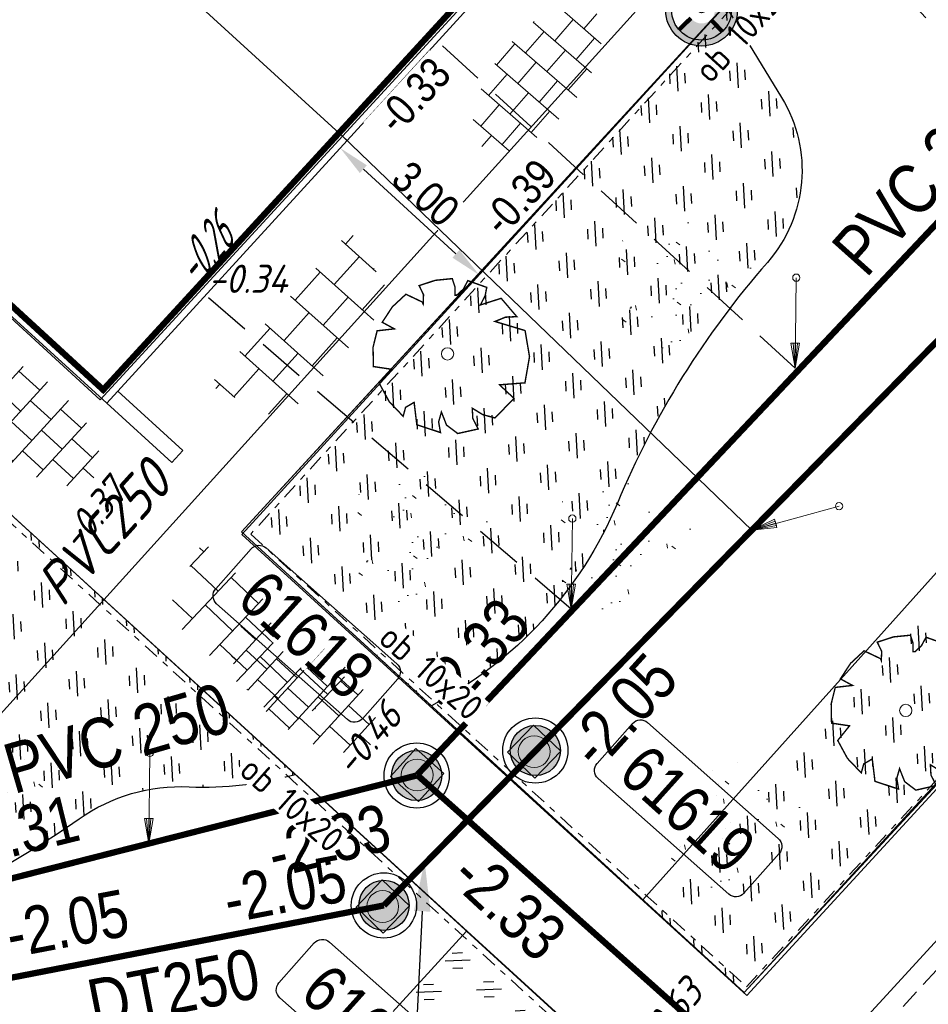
# Model space of a CAD drawing. Header units: metres. Extents: x 111546 to 149831, y 498798 to 507863.
# Tile 823 of 1056: x 111863 to 111878, y 501781 to 501797. Entities that reach past the tile are written whole.
import ezdxf
from ezdxf import colors
from ezdxf.entities.mleader import LeaderData, LeaderLine
from ezdxf.enums import TextEntityAlignment as Align
from ezdxf.math import Vec2, Vec3

# ---------------------------------------------------------------- set-up
doc = ezdxf.new("R2010")
doc.units = ezdxf.units.M
for name, pattern in [('DASHDOT', [25.4, 12.7, -6.35, 0, -6.35]), ('DASHED', [19.05, 12.7, -6.35]), ('HIDDENX2', [19.05, 12.7, -6.35]), ('RI-HWA', [7.4, 5, -2.4])]:
    doc.linetypes.add(name, pattern=pattern)
for name, color, linetype in [('0-bs-hoogte dorpel', 130, 'Continuous'), ('0-hoogte mv-bestaand', 253, 'Continuous'), ('0-hoogte mv-nieuw', 2, 'Continuous'), ('0-werkgrens', 210, 'FENCELINE1'), ('2-nw- bob-DWA', 20, 'Continuous'), ('2-nw-bob-HWA', 160, 'Continuous'), ('2-nw-diameter DWA', 20, 'Continuous'), ('2-nw-diameter HWA', 160, 'Continuous'), ('2-nw-DWA inspectieput nr', 2, 'Continuous'), ('2-nw-HWA inspectieput nr', 2, 'Continuous'), ('2-nw-inspectieput-DWA-PP', 93, 'Continuous'), ('2-nw-inspectieput-HWA', 160, 'Continuous'), ('2-nw-streng-DWA PVC', 131, 'DASHED'), ('2-nw-streng-HWA', 160, 'RI-HWA'), ('2-nw-tekst-zinker', 7, 'Continuous'), ('2-vw-DWA-streng-volschuimen-PVC 250', 54, 'RI-VOLSCHUIMEN'), ('2-vw-Streng gemengd diameter', 54, 'Continuous'), ('3-vw-band-ob 6x20', 30, 'Continuous'), ('3-vw-band-trb-13-15x25', 230, 'Continuous'), ('3-vw-HV-304010-Opbreken tegels-opp', 150, 'AI-KADASTRAAL'), ('4-vw-bossage', 3, 'Continuous'), ('4-vw-bossage-omlijsting', 7, 'Continuous'), ('6-OVL-nw-lichtmast D+E', 150, 'Continuous'), ('6-OVL-nw-lichtmast nr', 2, 'Continuous'), ('B01_HOOFDGEBOUW', 1, 'Continuous'), ('B07_TUSSENMUUR', 1, 'Continuous'), ('Q26_BOOM', 252, 'Continuous'), ('V03_KNTTEGELPAD', 252, 'Continuous')]:
    doc.layers.add(name, color=color, linetype=linetype)
for name, color, linetype, lineweight in [('0-kadastrale percelen', 253, 'AI-KADASTRAAL', 9), ('2-nw-inlaat-dwa 125', 10, 'Continuous', 15), ('2-nw-inlaat-hwa 125', 160, 'Continuous', 15), ('2-YY-huisaansluiting DWA 125mm', 10, 'HIDDENX2', 30), ('2-YY-kolkleiding HWA 125mm', 150, 'Continuous', 15), ('3-nw-arcering-trottoir', 2, 'Continuous', 15), ('3-nw-band-ob 10x20', 7, 'Continuous', 13), ('3-nw-band-ob 10x20-achterkant', 7, 'DASHDOT', 13), ('3-nw-maatvoering', 181, 'Continuous', 15), ('3-nw-materiaalscheiding-', 7, 'DASHED', 13), ('3-nw-putrand-bestrating-dwa', 30, 'Continuous', 13), ('3-nw-putrand-bestrating-hwa', 151, 'Continuous', 13), ('3-nw-text-20-herinrichting', 7, 'Continuous', 15), ('3-vw-verharding', 3, 'Continuous', 15), ('4-nw-gazon', 7, 'Continuous', 5)]:
    doc.layers.add(name, color=color, linetype=linetype, lineweight=lineweight)
doc.styles.get("Standard").update_dxf_attribs({"font": 'isocp-ie.shx'})
doc.styles.add('veysel', font='isocp-ie.shx', dxfattribs={"height": 0.1})
doc.styles.add('Zaanstad', font='ARIALN.TTF')
doc.styles.add('Zaanstad 1-200 1.8mm', font='ARIALN.TTF', dxfattribs={"height": 0.36})
doc.styles.add('Zaanstad 1-200 2.0mm', font='ARIALN.TTF', dxfattribs={"height": 0.4})
doc.styles.add('Zaanstad 1-200 2.5mm', font='ARIALN.TTF', dxfattribs={"height": 0.5})
doc.styles.add('Zaanstad 1-500 1.8mm', font='ARIALN.TTF', dxfattribs={"height": 0.9})
doc.styles.add('Zaanstad 1-500 2.0mm', font='ARIALN.TTF', dxfattribs={"height": 1})
doc.linetypes.add('AI-KADASTRAAL', pattern='A,5.5,-2,["K",Standard,S=1.8,R=0,X=0,Y=-0.9],-2,5.5,-2,[5,NLCS.SHX,S=0.75,R=0,X=0,Y=0],-2', length=19)
doc.linetypes.add('FENCELINE1', pattern='A,6.35,-2.54,[133,ltypeshp.shx,S=2.54,R=0,X=-2.54,Y=0],-2.54,25.4', length=36.83)
doc.linetypes.add('RI-VOLSCHUIMEN', pattern='A,0,[50,NLCS.SHX,S=0.5,R=0,X=0,Y=0],4', length=4)
doc.dimstyles.new('1-250', dxfattribs={"dimscale": 0.25, "dimtxt": 2, "dimasz": 2, "dimexe": 1, "dimexo": 1, "dimgap": 0.5, "dimtad": 1, "dimzin": 0, "dimdsep": 46, "dimtxsty": 'Zaanstad', "dimcen": 0, "dimclrd": 256, "dimclre": 256, "dimclrt": 256, "dimadec": 0, "dimazin": 0, "dimtfac": 1, "dimtofl": 0, "dimtmove": 0, "dimatfit": 3, "dimfxl": 1, "dimtfill": 1, "dimtolj": 1, "dimtzin": 0, "dimlwd": -1, "dimlwe": -1, "dimarcsym": 0})
pattern_1 = [(93.0825, (111898.09375, 501709.10954), (0.4534942, 0.5051169), [0.4, -0.56]), (93.0825, (111898.2071, 501709.2358), (0.4534942, 0.5051169), [0.16, -0.8]), (93.0825, (111897.96747, 501709.2229), (0.4534942, 0.5051169), [0.16, -0.8])]

# ---------------------------------------------------------------- blocks, each defined once
blk = doc.blocks.new('Q26')
at = {"linetype": 'Continuous', "lineweight": 20, "const_width": 0.0225}
blk.add_lwpolyline([(0.757, 0.516), (1.237, 0.371), (1.308, -0.046), (1.235, -0.463), (0.83, -0.494), (1.061, -0.711), (0.757, -1.022), (0.565, -0.971), (0.395, -0.867), (0.404, -1.032), (0.49, -1.198), (0.163, -1.271), (-0.015, -1.136), (-0.097, -0.929), (-0.141, -1.084), (-0.112, -1.255), (-0.489, -1.131), (-0.532, -0.774), (-0.668, -0.854), (-0.707, -0.996), (-0.927, -0.766), (-1.083, -0.479), (-0.894, -0.246), (-1.181, -0.203), (-1.187, 0.104), (-1.122, 0.367), (-0.847, 0.398), (-1.04, 0.503), (-0.879, 0.749), (-0.663, 0.95), (-0.402, 0.826), (-0.388, 0.795), (-0.382, 0.942), (-0.452, 1.088), (-0.194, 1.172), (0.076, 1.199), (0.118, 1.07), (0.119, 0.935), (0.148, 0.935), (0.252, 1.031), (0.325, 1.167), (0.626, 1.059), (0.6, 0.925), (0.525, 0.78), (0.856, 0.885), (1.105, 0.593), (0.924, 0.584)], close=True, dxfattribs=at)
at = {"linetype": 'Continuous', "lineweight": 20}
blk.add_circle((0.001, -0.001), 0.0983, dxfattribs=at)
blk = doc.blocks.new('2-inspectieput rond 80cm')
at = {"ltscale": 0.03}
h = blk.add_hatch(color=256, dxfattribs=at)
h.dxf.hatch_style = 1
edge = h.paths.add_edge_path()
edge.add_arc((0, 0), 0.4, 0, 360)
for radius in [0.52, 0.4]:
    blk.add_circle((0, 0), radius)
blk = doc.blocks.new('tgls')
at = {"linetype": 'Continuous'}
for p, q in [((-1.018, -0.663), (-1.018, 0.575)), ((-0.418, -0.668), (-0.418, 0.573)), ((0.182, -0.673), (0.182, 0.57)), ((0.782, -0.678), (0.782, 0.568)), ((-1.018, 0.329), (-1.552, 0.329)), ((0.182, 0.329), (-0.418, 0.329)), ((1.218, 0.329), (0.782, 0.329)), ((-1.618, 0.029), (-1.635, 0.029)), ((-1.618, -0.658), (-1.618, 0.09)), ((-0.418, 0.029), (-1.018, 0.029)), ((0.782, 0.029), (0.182, 0.029)), ((-1.018, -0.271), (-1.618, -0.271)), ((0.182, -0.271), (-0.418, -0.271)), ((1.382, -0.271), (0.782, -0.271)), ((1.382, -0.682), (1.382, -0.248)), ((-1.618, -0.571), (-1.803, -0.571)), ((-0.418, -0.571), (-1.018, -0.571)), ((0.782, -0.571), (0.182, -0.571)), ((1.473, -0.571), (1.382, -0.571))]:
    blk.add_line(p, q, dxfattribs=at)
blk = doc.blocks.new('putrand')
blk.add_lwpolyline([(-0.3, -0.3), (0.3, -0.3), (0.3, 0.3), (-0.3, 0.3)], close=True)
blk.add_circle((0, 0), 0.253)
blk = doc.blocks.new('2-inlaat')
for p, q in [((-1.728, 2.693), (0, 0)), ((0, 0), (-0.357, 0.822))]:
    blk.add_line(p, q)
blk.add_lwpolyline([(-0.357, 0.822), (-0.618, 0.653), (0, 0), (-0.424, 0.781), (-0.552, 0.694), (0, 0), (-0.491, 0.739)])
blk.add_circle((-1.728, 2.693), 0.128)
blk = doc.blocks.new('*D504')
at = {"layer": '3-nw-maatvoering', "ltscale": 0.02, "transparency": 16777216}
for p, q in [((111868.173, 501794.685), (111868.161, 501794.672)), ((111868.699, 501794.52), (111870.175, 501793.17)), ((111870.387, 501792.661), (111870.375, 501792.648))]:
    blk.add_line(p, q, dxfattribs=at)
for points in [[(111868.755, 501794.581), (111868.642, 501794.458), (111868.329, 501794.857)], [(111870.231, 501793.231), (111870.119, 501793.108), (111870.544, 501792.833)]]:
    blk.add_solid(points, dxfattribs=at)
at = {"layer": 'Defpoints', "color": 0, "ltscale": 0.02, "transparency": 16777216}
for p in [(111868.341, 501794.87), (111870.544, 501792.833), (111870.556, 501792.846)]:
    blk.add_point(p, dxfattribs=at)
at = {"layer": '3-nw-maatvoering', "ltscale": 0.02, "transparency": 16777216, "insert": (111869.693, 501794.125), "char_height": 0.5, "attachment_point": 5, "rotation": 317.57, "style": 'Zaanstad', "bg_fill": 3, "box_fill_scale": 1.1, "bg_fill_color": 9, "bg_fill_true_color": 13158600, "bg_fill_transparency": 0}
blk.add_mtext('\\A1;3.00', dxfattribs=at)
blk = doc.blocks.new('6-OVL-LM 3.5m fietspad')
at = {"linetype": 'ByBlock', "lineweight": -2}
h = blk.add_hatch(color=0, dxfattribs=at)
h.paths.add_polyline_path([(0, 0.42, 1), (0, -0.42, 1)])
h.paths.add_polyline_path([(0, -0.35, -1), (0, 0.35, -1)], flags=16)
h.paths.add_polyline_path([(0, -0.032, -1), (0, 0.032, -1)], flags=0)
h = blk.add_hatch(color=0, dxfattribs=at)
h.dxf.hatch_style = 1
h.paths.add_polyline_path([(0, 0.156, -0.031603), (0.02, 0.155), (0.02, 0.349, 0.014031), (0, 0.35, 0.414214), (-0.35, 0), (-0.156, 0, -0.414214)])
h.paths.add_polyline_path([(0, -0.35), (0, -0.156, -0.414214), (-0.156, 0), (-0.35, 0, 0.414214)])
at = {"color": 0, "linetype": 'ByBlock', "lineweight": -2, "const_width": 0.05}
for points in [[(0.02, 0.349), (0.02, 0.155)], [(-0.156, 0), (-0.35, 0)], [(0, -0.156), (0, -0.35)]]:
    blk.add_lwpolyline(points, dxfattribs=at)
at = {"color": 0, "linetype": 'ByBlock', "lineweight": -2}
for radius in [0.42, 0.35, 0.0315]:
    blk.add_circle((0, 0), radius, dxfattribs=at)
at = {"ltscale": 2.5, "style": 'Zaanstad 1-200 2.0mm', "flags": 1}
blk.add_attdef('STRAAT', (1.192, -1.016), '', height=0.4, dxfattribs=at)
at = {"layer": '6-OVL-nw-lichtmast nr', "ltscale": 0.05, "style": 'Zaanstad'}
blk.add_attdef('MAST', (1.228, 0.306), '', height=0.4, dxfattribs=at)

msp = doc.modelspace()

# ---------------------------------------------------------------- hatches: boundary and pattern name
at = {"layer": '3-nw-arcering-trottoir'}
h = msp.add_hatch(dxfattribs=at)
h.set_pattern_fill('AVH-TEGEL_300X300_HALFST', color=256, scale=1.5, angle=208.98107, style=0, pattern_type=2)
h.set_pattern_definition([(229.00454452, (409635.5889, 89818.16763), (-0.12537826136, -0.48724253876), [0.45, -0.45]), (319.00454452, (409635.5889, 89818.16763), (0.2951996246, 0.33964272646), [])])
edge = h.paths.add_edge_path()
edge.add_ellipse((111871.4768, 501795.972), major_axis=(-0.8774, -1.0994), ratio=0.488545, start_angle=0, end_angle=360)
h = msp.add_hatch(dxfattribs=at)
h.set_pattern_fill('AVH-TEGEL_300X300_HALFST', color=256, scale=1.5, angle=297.53719, style=0, pattern_type=2)
h.set_pattern_definition([(317.5606656, (531213.32353, 789079.15614), (0.4839285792, -0.13761587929), [0.45, -0.45]), (47.5606656, (531213.32353, 789079.15614), (-0.33209651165, 0.3036641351), [])])
edge = h.paths.add_edge_path()
edge.add_ellipse((111863.3353, 501790.512), major_axis=(1.077, -0.9049), ratio=0.488545, start_angle=0, end_angle=360)
h = msp.add_hatch(dxfattribs=at)
h.set_pattern_fill('AVH-TEGEL_300X300_HALFST', color=256, scale=1.5, angle=297.53719, style=0, pattern_type=2)
h.set_pattern_definition([(317.5606656, (531217.73382, 789074.90319), (0.4839285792, -0.13761587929), [0.45, -0.45]), (47.5606656, (531217.7338, 789074.9032), (-0.33209651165, 0.3036641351), [])])
edge = h.paths.add_edge_path()
edge.add_ellipse((111867.7456, 501786.259), major_axis=(1.077, -0.9049), ratio=0.488545, start_angle=0, end_angle=360)
at = {"layer": '3-vw-HV-304010-Opbreken tegels-opp', "ltscale": 0.01}
h = msp.add_hatch(dxfattribs=at)
h.set_pattern_fill('GOST_GLASS', color=256, scale=0.08)
h.set_pattern_definition([(294.51638, (112010.33835, 501946.37295), (-0.2375469, -0.6359021), [0.4, -0.56]), (294.51638, (112010.27896, 501946.21397), (-0.2375469, -0.6359021), [0.16, -0.8]), (294.51638, (112010.49732, 501946.31356), (-0.2375469, -0.6359021), [0.16, -0.8])])
h.paths.add_polyline_path([(111865.9383, 501792.4265), (111866.8829, 501793.3453), (111866.4839, 501794.2008), (111865.5393, 501793.282)], flags=9)
at = {"layer": '4-nw-gazon', "ltscale": 0.1}
h = msp.add_hatch(dxfattribs=at)
h.set_pattern_fill('AGR-GRAS_GAZON', color=256, scale=0.5, angle=-46.148, pattern_type=2)
h.set_pattern_definition([(308.76637, (112474.36744, 501063.4206), (0.9624805, 0.0527809), [0, -0.76, 0, -0.85, 0, -0.8125]), (278.76637, (112474.3674, 501063.4206), (1.4302849, -0.8534867), [0, -0.41, 0, -0.685, 0, -0.2625]), (238.76637, (112474.35385, 501064.0354), (0.037241, -1.5566281), [0, -0.25, 0, -0.9, 0, -1.175]), (228.76637, (112474.3539, 501064.0354), (0.4719491, -1.4929976), [0, -0.125, 0, -0.59, 0, -0.675]), (322.26637, (112476.2439, 501064.7324), (0.8731955, 0.27140796), [0.075, -1.04775]), (281.26637, (112472.43484, 501064.6482), (0.83706867, -0.3680336), [0.075, -1.04775])])
edge = h.paths.add_edge_path()
edge.add_arc((111873.7497, 501792.6725), 1.1599, 0, 360)
h = msp.add_hatch(dxfattribs=at)
h.set_pattern_fill('AGR-GRAS_GAZON', color=256, scale=0.5, angle=-46.148, pattern_type=2)
h.set_pattern_definition([(308.76637, (112470.16384, 501059.3771), (0.9624805, 0.0527809), [0, -0.76, 0, -0.85, 0, -0.8125]), (278.76637, (112470.1638, 501059.3771), (1.4302849, -0.8534867), [0, -0.41, 0, -0.685, 0, -0.2625]), (238.76637, (112470.15025, 501059.9919), (0.037241, -1.5566281), [0, -0.25, 0, -0.9, 0, -1.175]), (228.76637, (112470.1502, 501059.9919), (0.4719491, -1.4929976), [0, -0.125, 0, -0.59, 0, -0.675]), (322.26637, (112472.0403, 501060.6889), (0.8731955, 0.27140796), [0.075, -1.04775]), (281.26637, (112468.23124, 501060.6047), (0.83706867, -0.3680336), [0.075, -1.04775])])
edge = h.paths.add_edge_path()
edge.add_arc((111869.5461, 501788.629), 1.1599, 0, 360)
h = msp.add_hatch(dxfattribs=at)
h.set_pattern_fill('AGR-GRAS_GAZON', color=256, scale=0.5, angle=-46.148, pattern_type=2)
h.set_pattern_definition([(308.76637, (112473.4091, 501059.2593), (0.9624805, 0.0527809), [0, -0.76, 0, -0.85, 0, -0.8125]), (278.76637, (112473.4091, 501059.2593), (1.4302849, -0.8534867), [0, -0.41, 0, -0.685, 0, -0.2625]), (238.76637, (112473.3955, 501059.8741), (0.037241, -1.5566281), [0, -0.25, 0, -0.9, 0, -1.175]), (228.76637, (112473.3955, 501059.8741), (0.4719491, -1.4929976), [0, -0.125, 0, -0.59, 0, -0.675]), (322.26637, (112475.28554, 501060.5711), (0.8731955, 0.27140796), [0.075, -1.04775]), (281.26637, (112471.4765, 501060.4869), (0.83706867, -0.3680336), [0.075, -1.04775])])
edge = h.paths.add_edge_path()
edge.add_arc((111872.7913, 501788.5112), 1.1599, 0, 360)
h = msp.add_hatch(dxfattribs=at)
h.set_pattern_fill('AGR-GRAS_GAZON', color=256, scale=0.5, angle=-46.148, pattern_type=2)
h.set_pattern_definition([(308.76637, (112463.3174, 501055.4631), (0.9624805, 0.0527809), [0, -0.76, 0, -0.85, 0, -0.8125]), (278.76637, (112463.3174, 501055.4631), (1.4302849, -0.8534867), [0, -0.41, 0, -0.685, 0, -0.2625]), (238.76637, (112463.3038, 501056.0779), (0.037241, -1.5566281), [0, -0.25, 0, -0.9, 0, -1.175]), (228.76637, (112463.3038, 501056.0779), (0.4719491, -1.4929976), [0, -0.125, 0, -0.59, 0, -0.675]), (322.26637, (112465.1938, 501056.7749), (0.8731955, 0.27140796), [0.075, -1.04775]), (281.26637, (112461.38476, 501056.69066), (0.83706867, -0.3680336), [0.075, -1.04775])])
edge = h.paths.add_edge_path()
edge.add_arc((111862.6996, 501784.715), 1.1599, 0, 360)
h = msp.add_hatch(dxfattribs=at)
h.set_pattern_fill('AGR-GRAS_GAZON', color=256, scale=0.5, angle=-46.148, pattern_type=2)
h.set_pattern_definition([(308.76637, (112475.15014, 501054.8229), (0.9624805, 0.0527809), [0, -0.76, 0, -0.85, 0, -0.8125]), (278.76637, (112475.1501, 501054.8229), (1.4302849, -0.8534867), [0, -0.41, 0, -0.685, 0, -0.2625]), (238.76637, (112475.13655, 501055.43775), (0.037241, -1.5566281), [0, -0.25, 0, -0.9, 0, -1.175]), (228.76637, (112475.1365, 501055.4377), (0.4719491, -1.4929976), [0, -0.125, 0, -0.59, 0, -0.675]), (322.26637, (112477.0266, 501056.1347), (0.8731955, 0.27140796), [0.075, -1.04775]), (281.26637, (112473.2175, 501056.0505), (0.83706867, -0.3680336), [0.075, -1.04775])])
edge = h.paths.add_edge_path()
edge.add_arc((111874.5324, 501784.0748), 1.1599, 0, 360)
at = {"layer": '4-vw-bossage', "ltscale": 0.001}
h = msp.add_hatch(dxfattribs=at)
h.set_pattern_fill('GOST_GLASS', color=256, scale=0.08)
h.set_pattern_definition(pattern_1)
h.paths.add_polyline_path([(111873.1555, 501782.8704), (111886.9704, 501798.2731), (111887.851, 501795.516), (111874.7693, 501781.3893)])
h = msp.add_hatch(dxfattribs=at)
h.set_pattern_fill('GOST_GLASS', color=256, scale=0.08)
h.set_pattern_definition(pattern_1)
edge = h.paths.add_edge_path()
edge.add_line((111874.4697, 501797.1344), (111875.3673, 501795.6613))
edge.add_arc((111873.4639, 501794.5016), 2.2289, -41.20064, 31.35315, ccw=False)
edge.add_arc((111885.7108, 501783.78), 14.0481, 138.79936, 157.32474)
edge.add_arc((111866.7857, 501791.6869), 6.4623, 297.63948, 337.32474, ccw=False)
edge.add_line((111869.7837, 501785.962), (111866.755, 501788.739))
edge.add_line((111866.755, 501788.739), (111874.4697, 501797.1344))
h = msp.add_hatch(dxfattribs=at)
h.set_pattern_fill('GOST_GLASS', color=256, scale=0.08)
h.set_pattern_definition(pattern_1)
edge = h.paths.add_edge_path()
edge.add_line((111854.4165, 501783.4407), (111855.6184, 501782.4581))
edge.add_arc((111857.6563, 501784.9508), 3.2197, 230.73239, 274.79218)
edge.add_arc((111857.0285, 501792.4385), 10.7336, 274.79218, 289.94985)
edge.add_arc((111855.6167, 501796.328), 14.8714, 289.94985, 305.09558)
edge.add_arc((111865.7926, 501781.8468), 2.8275, 87.38868, 125.09558, ccw=False)
edge.add_arc((111866.1616, 501789.9388), 5.2729, 267.38868, 285.93245)
edge.add_line((111867.6091, 501784.8685), (111861.129, 501790.791))
edge.add_line((111861.129, 501790.791), (111854.4165, 501783.4407))
h = msp.add_hatch(dxfattribs=at)
h.set_pattern_fill('GOST_GLASS', color=256, scale=0.08)
h.set_pattern_definition([(2.41437, (111863.7463, 501622.60895), (0.4997945, -0.4593533), [0.4, -0.56]), (2.41437, (111863.87124, 501622.4941), (0.4997945, -0.4593533), [0.16, -0.8]), (2.41437, (111863.86113, 501622.7339), (0.4997945, -0.4593533), [0.16, -0.8])])
h.paths.add_polyline_path([(111854.441, 501759.223), (111851.5749, 501761.8373), (111870.3418, 501782.3708), (111873.24, 501779.722)])

# ---------------------------------------------------------------- linework, layer by layer
at = {"layer": '0-kadastrale percelen', "ltscale": 0.25}
msp.add_lwpolyline([(111849.502, 501804.615), (111864.504, 501790.84), (111868.307, 501794.981), (111875.704, 501803.036)], dxfattribs=at)
at = {"layer": '2-nw-DWA inspectieput nr', "elevation": 0.6224, "flags": 128}
msp.add_lwpolyline([(111866.3449, 501787.8294), (111866.9083, 501788.4652, -0.4142136), (111867.1481, 501788.4796), (111869.2323, 501786.6327, -0.4142136), (111869.2468, 501786.3928), (111868.6833, 501785.757, -0.4142136), (111868.4435, 501785.7426), (111866.3593, 501787.5895, -0.4142136)], format="xyb", close=True, dxfattribs=at)
at = {"layer": '2-nw-HWA inspectieput nr', "ltscale": 0.05, "elevation": 0.6224, "flags": 128}
for points in [[(111872.4261, 501785.045), (111872.9895, 501785.6808, -0.4142136), (111873.2293, 501785.6953), (111875.3135, 501783.8483, -0.4142136), (111875.328, 501783.6085), (111874.7645, 501782.9727, -0.4142136), (111874.5247, 501782.9582), (111872.4405, 501784.8052, -0.4142136)], [(111867.3535, 501781.5457), (111867.9169, 501782.1815, -0.4142136), (111868.1567, 501782.196), (111870.2409, 501780.349, -0.4142136), (111870.2553, 501780.1092), (111869.6919, 501779.4734, -0.4142136), (111869.4521, 501779.4589), (111867.3679, 501781.3059, -0.4142136)]]:
    msp.add_lwpolyline(points, format="xyb", close=True, dxfattribs=at)
at = {"layer": '2-nw-streng-DWA PVC', "ltscale": 0.1, "const_width": 0.1}
for points in [[(111869.5565, 501784.8595), (111885.7396, 501802.0425)], [(111869.5565, 501784.8595), (111882.3851, 501773.4006)], [(111869.5487, 501784.8512), (111861.8333, 501782.8906)]]:
    msp.add_lwpolyline(points, dxfattribs=at)
at = {"layer": '2-nw-streng-HWA', "ltscale": 0.25, "const_width": 0.1}
for points in [[(111890.4334, 501804.6177), (111871.4441, 501785.2457)], [(111871.4441, 501785.2457), (111869.0267, 501782.7796)], [(111869.0267, 501782.7796), (111862.5466, 501781.5221)]]:
    msp.add_lwpolyline(points, dxfattribs=at)
at = {"layer": '2-vw-DWA-streng-volschuimen-PVC 250', "ltscale": 0.4, "flags": 128}
msp.add_lwpolyline([(111858.9661, 501781.4626), (111887.078, 501812.573)], dxfattribs=at)
at = {"layer": '3-nw-band-ob 10x20'}
for points in [[(111883.6526, 501807.173), (111866.7613, 501788.6942)], [(111866.7613, 501788.6942), (111874.813, 501781.3407), (111887.4661, 501795.1081)], [(111861.1717, 501790.752), (111873.2904, 501779.684), (111854.4346, 501759.1676)]]:
    msp.add_lwpolyline(points, dxfattribs=at)
at = {"layer": '3-nw-band-ob 10x20-achterkant', "ltscale": 0.02}
msp.add_lwpolyline([(111887.3533, 501795.1332), (111883.6095, 501806.9776), (111866.9026, 501788.7005), (111874.8068, 501781.4817)], close=True, dxfattribs=at)
msp.add_lwpolyline([(111861.1781, 501790.6107), (111873.1489, 501779.6778), (111854.4286, 501759.3088)], dxfattribs=at)
at = {"layer": '3-nw-materiaalscheiding-', "ltscale": 0.025}
msp.add_lwpolyline([(111857.0011, 501759.0785), (111884.8398, 501789.3688)], dxfattribs=at)
at = {"layer": '3-vw-band-ob 6x20', "ltscale": 0.05}
for points in [[(111887.851, 501795.516), (111877.619, 501784.494), (111874.77, 501781.39), (111866.755, 501788.739), (111884.016, 501807.523)], [(111873.24, 501779.722), (111854.441, 501759.223), (111842.362, 501770.241), (111861.129, 501790.791)]]:
    msp.add_lwpolyline(points, close=True, dxfattribs=at)
at = {"layer": '3-vw-band-trb-13-15x25', "ltscale": 0.1}
msp.add_lwpolyline([(111888.587, 501785.701), (111884.542, 501789.453), (111878.865, 501783.338), (111855.696, 501758.079), (111859.845, 501754.331), (111857.555, 501751.882), (111854.669, 501754.457), (111840.723, 501767.427), (111840.326, 501767.846), (111836.29, 501763.487), (111850.862, 501750), (111873.309, 501729.305), (111887.999, 501715.98)], dxfattribs=at)
at = {"layer": '4-vw-bossage-omlijsting', "ltscale": 0.01}
for points in [[(111873.1555, 501782.8704), (111886.9704, 501798.2731), (111887.851, 501795.516), (111874.7693, 501781.3893)], [(111854.441, 501759.223), (111851.5749, 501761.8373), (111870.3418, 501782.3708), (111873.24, 501779.722)]]:
    msp.add_lwpolyline(points, close=True, dxfattribs=at)
for points in [[(111874.4697, 501797.1344), (111875.3673, 501795.6613, -0.3275933), (111875.1409, 501793.0334, 0.0810087), (111872.7486, 501789.1956, -0.1749113), (111869.7837, 501785.962), (111866.755, 501788.739)], [(111854.4165, 501783.4407), (111855.6184, 501782.4581, 0.1946511), (111857.9252, 501781.7424, 0.0662344), (111860.6908, 501782.349, 0.0661821), (111864.1669, 501784.1603, -0.1660282), (111865.9214, 501784.6714, 0.0810895), (111867.6091, 501784.8685), (111861.129, 501790.791)]]:
    msp.add_lwpolyline(points, format="xyb", close=True, dxfattribs=at)
at = {"layer": 'B01_HOOFDGEBOUW'}
for p, q in [((111868.441, 501794.979), (111872.097, 501798.979)), ((111864.609, 501790.786), (111868.441, 501794.979))]:
    msp.add_line(p, q, dxfattribs=at)
msp.add_lwpolyline([(111861.115, 501801.66), (111857.285, 501797.466), (111864.609, 501790.786)], dxfattribs=at)
at = {"layer": 'B07_TUSSENMUUR'}
msp.add_line((111861.115, 501801.66), (111868.441, 501794.979), dxfattribs=at)
at = {"layer": 'V03_KNTTEGELPAD'}
msp.add_lwpolyline([(111864.609, 501790.786), (111865.643, 501789.843), (111865.819, 501790.035), (111864.784, 501790.978)], dxfattribs=at)

# ---------------------------------------------------------------- block references
at = {"layer": '2-nw-inlaat-dwa 125', "xscale": 0.4513648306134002, "yscale": 0.4513648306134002, "zscale": 0.4513648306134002, "rotation": 326.6511823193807}
for p in [(111875.5854, 501791.3452), (111872.014, 501787.5033), (111865.2779, 501783.7659)]:
    msp.add_blockref('2-inlaat', p, dxfattribs=at)
at = {"layer": '2-nw-inlaat-hwa 125', "xscale": 0.4513648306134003, "yscale": 0.4513648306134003, "zscale": 0.4513648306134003, "rotation": 252.7132091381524}
msp.add_blockref('2-inlaat', (111874.891, 501788.762), dxfattribs=at)
at = {"layer": '2-nw-inspectieput-DWA-PP', "rotation": 359.6124130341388}
msp.add_blockref('2-inspectieput rond 80cm', (111869.5487, 501784.8512), dxfattribs=at)
at = {"layer": '2-nw-inspectieput-HWA', "rotation": 359.6124130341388}
for p in [(111871.4408, 501785.249), (111869.0267, 501782.7796)]:
    msp.add_blockref('2-inspectieput rond 80cm', p, dxfattribs=at)
at = {"layer": '3-nw-putrand-bestrating-dwa', "zscale": 1.528603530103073, "rotation": 138.0634148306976}
msp.add_blockref('putrand', (111869.5565, 501784.8595), dxfattribs=at)
at = {"layer": '3-vw-verharding'}
for p, rotation in [((111867.757, 501791.7394), 228.1031230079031), ((111866.7667, 501787.0551), 136.6969692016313)]:
    msp.add_blockref('tgls', p, dxfattribs=dict(at, rotation=rotation))
at = {"layer": 'Q26_BOOM'}
for p in [(111870.04, 501791.575), (111877.345, 501785.889)]:
    msp.add_blockref('Q26', p, dxfattribs=at)

# ---------------------------------------------------------------- texts
at = {"layer": '0-bs-hoogte dorpel', "oblique": 25, "width": 0.6}
msp.add_text('-0.26', height=0.6, rotation=50, dxfattribs=at).set_placement((111866.358, 501792.9987), align=Align.CENTER)
at = {"layer": '0-hoogte mv-bestaand', "style": 'veysel', "oblique": 15}
for s, rotation, p in [('-0.34', 360, (111866.8564, 501792.5466)), ('-0.37', 50, (111864.5567, 501788.8688)), ('-0.46', 50, (111868.9392, 501785.2867)), ('-0.63', 50, (111873.743, 501780.8836))]:
    msp.add_text(s, height=0.45, rotation=rotation, dxfattribs=at).set_placement(p, align=Align.CENTER)
at = {"layer": '2-nw- bob-DWA', "style": 'Zaanstad 1-500 1.8mm'}
for s, rotation, p in [('-2.33', 48.411, (111870.8386, 501787.7432)), ('-2.31', 13.84859, (111864.0411, 501784.5558)), ('-2.33', 13.84859, (111869.0067, 501784.4127)), ('-2.33', 317.14843, (111871.9925, 501782.3943))]:
    msp.add_text(s, height=0.75, rotation=rotation, dxfattribs=at).set_placement(p, align=Align.TOP_RIGHT)
at = {"layer": '2-nw-bob-HWA', "style": 'Zaanstad 1-500 1.8mm'}
msp.add_text('-2.05', height=0.75, rotation=10.87255, dxfattribs=at).set_placement((111864.8653, 501783.046, -0.6224), align=Align.TOP_RIGHT)
at = {"layer": '2-nw-diameter DWA', "style": 'Zaanstad 1-500 2.0mm'}
for rotation, p in [(48.2272, (111878.1145, 501793.9768)), (16.26919, (111864.9515, 501784.8341))]:
    msp.add_text('PVC 250', height=0.8, rotation=rotation, dxfattribs=at).set_placement(p, align=Align.BOTTOM_CENTER)
at = {"layer": '2-nw-diameter HWA', "style": 'Zaanstad 1-500 2.0mm'}
msp.add_text('DT250', height=0.8, rotation=11.11766, dxfattribs=at).set_placement((111865.7961, 501780.8221), align=Align.BOTTOM_CENTER)
at = {"layer": '2-vw-Streng gemengd diameter', "oblique": 15}
msp.add_text('PVC250', height=0.65, rotation=47.89849, dxfattribs=at).set_placement((111864.05, 501787.3862), align=Align.BOTTOM_LEFT)

# ---------------------------------------------------------------- next in the draw order: texts
at = {"layer": '0-hoogte mv-nieuw', "insert": (111870.8206, 501793.3018), "char_height": 0.5, "attachment_point": 7, "rotation": 47.41511, "style": 'Zaanstad 1-200 2.5mm', "bg_fill": 3, "box_fill_scale": 1.1, "bg_fill_color": 9, "bg_fill_true_color": 13158600, "bg_fill_transparency": 0}
msp.add_mtext('\\A1; -0.39', dxfattribs=at)
at = {"layer": '2-nw-DWA inspectieput nr', "ltscale": 0.05, "insert": (111867.7878, 501787.0964), "char_height": 0.75, "width": 0.574682, "attachment_point": 5, "rotation": 318.07872, "style": 'Zaanstad 1-200 1.8mm', "bg_fill": 3, "box_fill_scale": 1.1, "bg_fill_color": 9, "bg_fill_true_color": 13158600, "bg_fill_transparency": 0}
msp.add_mtext('\\A1;61618', dxfattribs=at)
at = {"layer": '2-nw-HWA inspectieput nr', "ltscale": 0.05, "char_height": 0.75, "width": 0.574682, "attachment_point": 5, "rotation": 318.07872, "style": 'Zaanstad 1-200 1.8mm', "bg_fill": 3, "box_fill_scale": 1.1, "bg_fill_color": 9, "bg_fill_true_color": 13158600, "bg_fill_transparency": 0}
for s, insert in [('\\A1;61619', (111873.869, 501784.3121)), ('\\A1;61610', (111868.7964, 501780.8128))]:
    msp.add_mtext(s, dxfattribs=dict(at, insert=insert))
at = {"layer": '3-nw-text-20-herinrichting', "color": 0, "insert": (111874.2331, 501795.864), "char_height": 0.408319, "attachment_point": 7, "rotation": 47.63878, "style": 'veysel', "bg_fill": 3, "box_fill_scale": 1.1, "bg_fill_color": 9, "bg_fill_true_color": 13158600, "bg_fill_transparency": 0}
msp.add_mtext('\\A1;ob 10x20', dxfattribs=at)

# ---------------------------------------------------------------- next in the draw order: linework, layer by layer
at = {"layer": '2-YY-huisaansluiting DWA 125mm', "ltscale": 0.06, "elevation": 0}
for points in [[(111879.2203, 501795.2554), (111873.8652, 501801.0336)], [(111872.014, 501787.5033), (111866.1364, 501792.5466)]]:
    msp.add_lwpolyline(points, dxfattribs=at)

# ---------------------------------------------------------------- next in the draw order: block references
at = {"layer": '6-OVL-nw-lichtmast D+E', "xscale": 1.361566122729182, "yscale": 1.361566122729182, "zscale": 1.361566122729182, "rotation": 134.306399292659}
msp.add_blockref('6-OVL-LM 3.5m fietspad', (111874.091, 501797.0548), dxfattribs=at)

# ---------------------------------------------------------------- next in the draw order: texts
at = {"layer": '0-hoogte mv-nieuw', "insert": (111869.1407, 501794.924), "char_height": 0.5, "attachment_point": 7, "rotation": 47.41511, "style": 'Zaanstad 1-200 2.5mm', "bg_fill": 3, "box_fill_scale": 1.1, "bg_fill_color": 9, "bg_fill_true_color": 13158600, "bg_fill_transparency": 0}
msp.add_mtext('\\A1; -0.33', dxfattribs=at)
at = {"layer": '2-nw-bob-HWA', "style": 'Zaanstad 1-500 1.8mm'}
msp.add_text('-2.05', height=0.75, rotation=47.7827, dxfattribs=at).set_placement((111873.2043, 501786.8619), align=Align.TOP_RIGHT)
at = {"layer": '3-nw-text-20-herinrichting', "color": 0, "insert": (111868.9123, 501786.997), "char_height": 0.408319, "attachment_point": 7, "rotation": 318.44683, "style": 'veysel', "bg_fill": 3, "box_fill_scale": 1.1, "bg_fill_color": 9, "bg_fill_true_color": 13158600, "bg_fill_transparency": 0}
msp.add_mtext('\\A1;ob 10x20', dxfattribs=at)

# ---------------------------------------------------------------- next in the draw order: leaders
at = {"layer": '2-nw-tekst-zinker'}
ml = msp.add_multileader_mtext('Standard', dxfattribs=at)
ml.set_content('zinker -2.83, PVC250', color=256, style='Zaanstad')
ml.set_leader_properties()
ml.build(insert=Vec2(0, 0))
ml.multileader.update_dxf_attribs({"has_text_frame": 1, "text_left_attachment_type": 6, "text_right_attachment_type": 5, "dogleg_length": 0.36, "arrow_head_size": 0.8, "scale": 0.5})
ctx = ml.context
ctx.base_point, ctx.scale, ctx.char_height, ctx.arrow_head_size, ctx.landing_gap_size, ctx.plane_origin, ctx.plane_x_axis, ctx.plane_y_axis = Vec3(111869.6086, 501776.4579), 0.5, 0.75, 0.8, 0.2, Vec3(111889.6829, 501759.6004), Vec3(0.7213931, -0.6925258), Vec3(0.6925258, 0.7213931)
ctx.left_attachment, ctx.right_attachment = 6, 5
notes = []
notes.append((ctx, [(0, (1, 1, 0), (111869.3489, 501776.7072), (0.7213931, -0.6925258), 0.36, [(0, [(111869.6753, 501783.4845)], 0, [])])]))
ctx.mtext.insert, ctx.mtext.text_direction, ctx.mtext.rotation, ctx.mtext.flow_direction = Vec3(111870.3761, 501776.9687), Vec3(0.7213931, -0.6925258), 5.5182008, 5
ctx.mtext.has_bg_fill, ctx.mtext.bg_color, ctx.mtext.bg_scale_factor, ctx.mtext.bg_transparency, ctx.mtext.use_window_bg_color = 1, -1027028792, 1.5, 0, 1
for ctx, leaders in notes:
    for number, flags, end, landing, length, lines in leaders:
        leader = LeaderData()
        leader.index, (leader.has_last_leader_line, leader.has_dogleg_vector, leader.attachment_direction) = number, flags
        leader.last_leader_point, leader.dogleg_vector, leader.dogleg_length = Vec3(end), Vec3(landing), length
        for number, points, colour, breaks in lines:
            line = LeaderLine()
            line.index, line.vertices, line.color, line.breaks = number, Vec3.list(points), colors.encode_raw_color(colour), breaks
            leader.lines.append(line)
        ctx.leaders.append(leader)

# ---------------------------------------------------------------- next in the draw order: block references
at = {"layer": '3-nw-putrand-bestrating-hwa', "rotation": 316.1488550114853}
for p in [(111871.422, 501785.2311), (111869.008, 501782.7617)]:
    msp.add_blockref('putrand', p, dxfattribs=at)

# ---------------------------------------------------------------- next in the draw order: texts
at = {"layer": '3-nw-text-20-herinrichting', "color": 0, "insert": (111866.6922, 501784.8913), "char_height": 0.408319, "attachment_point": 7, "rotation": 318.44683, "style": 'veysel', "bg_fill": 3, "box_fill_scale": 1.1, "bg_fill_color": 9, "bg_fill_true_color": 13158600, "bg_fill_transparency": 0}
msp.add_mtext('\\A1;ob 10x20', dxfattribs=at)

# ---------------------------------------------------------------- next in the draw order: dimensions: what is measured, and where the dimension line sits
at = {"layer": '3-nw-maatvoering', "ltscale": 0.02}
dim = msp.add_linear_dim(base=(111870.5441, 501792.8325), p1=(111868.3414, 501794.87), p2=(111870.556, 501792.8456), angle=317.57002, dimstyle='1-250', dxfattribs=at)
dim.commit()
dim.dimension.update_dxf_attribs({"geometry": '*D504', "text_midpoint": (111869.6934, 501794.1254)})

# ---------------------------------------------------------------- next in the draw order: linework, layer by layer
at = {"layer": '0-werkgrens', "ltscale": 0.1}
msp.add_lwpolyline([(111886.6823, 501815.1058, 0.1, 0.1, 0), (111864.5504, 501791.0009, 0.1, 0.1, 0), (111858.7188, 501796.3564, 0.1, 0.1, 0), (111856.9217, 501794.4011, 0.1, 0.1, 0), (111858.5669, 501792.8669, 0.1, 0.1, 0), (111833.9874, 501765.8513, 0.1, 0.1, 0), (111832.4783, 501767.1882, 0.1, 0.1, 0), (111830.6879, 501765.232, 0.1, 0.1, 0), (111832.0217, 501763.9556, 0.1, 0.1, 0), (111829.2877, 501761.0731, 0.1, 0.1, 0), (111832.1639, 501758.5614, 0.1, 0.1, 0), (111834.7714, 501761.3948, 0.1, 0.1, 0), (111878.0702, 501721.7736, 0.1, 0.1, 0), (111877.5512, 501721.1769, 0.1, 0.1, 0), (111878.7108, 501720.0901, 0.1, 0.1, 0), (111862.6996, 501703.0078, 0.1, 0.1, 0), (111858.7613, 501698.6832, 0.1, 0.1, 0)], format="xyseb", dxfattribs=at)
at = {"layer": '2-YY-huisaansluiting DWA 125mm', "ltscale": 0.06, "elevation": 0}
msp.add_lwpolyline([(111875.5854, 501791.3452), (111869.8833, 501796.557)], dxfattribs=at)
at = {"layer": '2-YY-kolkleiding HWA 125mm', "ltscale": 0.06}
msp.add_lwpolyline([(111868.3671, 501795.0464), (111874.891, 501788.762)], dxfattribs=at)

# ---------------------------------------------------------------- next in the draw order: texts
at = {"layer": '2-nw-bob-HWA', "style": 'Zaanstad 1-500 1.8mm'}
msp.add_text('-2.05', height=0.75, rotation=10.87255, dxfattribs=at).set_placement((111868.3365, 501783.5972, -0.6224), align=Align.TOP_RIGHT)

doc.saveas('drawing.dxf')
